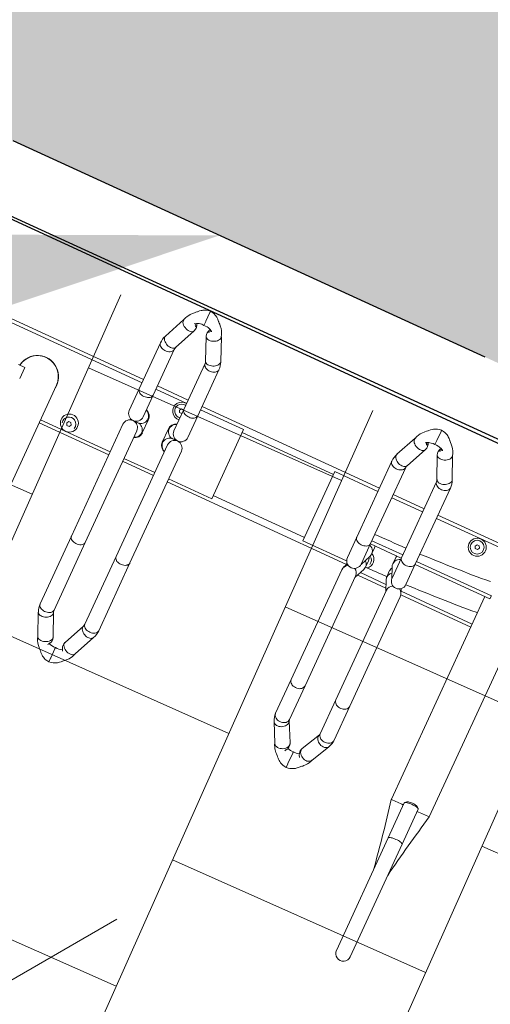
# Model space of a CAD drawing. Header units: metres. Extents: x 134157 to 138734, y 451157 to 455772.
# Tile 868 of 1056: x 136722.123 to 136722.803, y 454288.936 to 454290.359. Entities that reach past the tile are written whole.
import ezdxf
from ezdxf import colors
from ezdxf.entities.mleader import LeaderData, LeaderLine
from ezdxf.math import Vec2, Vec3

# ---------------------------------------------------------------- set-up
doc = ezdxf.new("R2010")
doc.units = ezdxf.units.M
doc.linetypes.add('HIDDEN__G5', pattern=[1.125, 0.75, -0.375])
doc.layers.add('-DR-alg-hulplijnen', color=210, linetype='Continuous', plot=False)
doc.layers.add('-DR-alg-hulplijnen aandachtspunten', color=210, linetype='Continuous', plot=False)
doc.layers.add('-DR-alg-hulplijnen kantverharding asflast nieuwe fietsstraat', color=7, linetype='Continuous', true_color=0xff9429, plot=False)
doc.layers.add('-DR-bs-inr-lichtmast', color=253, linetype='Continuous', lineweight=13)
doc.layers.add('-DR-nw-vh-arc-tegels 300x300x45', color=253, linetype='Continuous', lineweight=9)
doc.layers.add('-DR-nw-gr-arc-beplanting grote vakken', color=7, linetype='Continuous', true_color=0xabceb2)
doc.layers.add('-DR-nw-gr-arc-gras', color=7, linetype='Continuous', true_color=0xb5d5a4)
for name, color, linetype in [('-DR-nw-inr-fietsparkeren Tulip Traverse', 2, 'Continuous'), ('-DR-nw-txt bovengrondse infra', 2, 'Continuous'), ('-DR-nw-vh-band 10x20 ob', 2, 'HIDDEN__G5'), ('-DR-nw-vh-kantverharding', 3, 'Continuous'), ('VELOPA-FIG15', 1, 'Continuous'), ('VELOPA-FIG25', 1, 'Continuous')]:
    doc.layers.add(name, color=color, linetype=linetype)
doc.layers.add('-DR-nw-vh-arc-asfalt fietsstraat rood', color=7, linetype='Continuous', lineweight=9, true_color=0xdfbfc7)
doc.styles.add('18_200', font='romans', dxfattribs={"width": 0.8, "height": 0.36})
doc.styles.add('CE', font='txt', dxfattribs={"height": 1.8})
doc.styles.add('Drong', font='txt', dxfattribs={"height": 1.8})
pattern_1 = [(115.335625, (136419.71802, 453326.2367), (-0.223681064, -0.105903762), [0.06, -0.187485]), (205.335625, (136419.71802, 453326.2367), (0.105903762, -0.223681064), [0.06, -0.187485])]

# ---------------------------------------------------------------- blocks, each defined once
blk = doc.blocks.new('Tulip Traverse voetplaat eenzijdig')
at = {"layer": '-DR-alg-hulplijnen', "ltscale": 30}
blk.add_lwpolyline([(3000, -1735), (3000, 190), (0, 190), (0, -1735)], close=True, dxfattribs=at)
at = {"layer": 'VELOPA-FIG15', "color": 252, "linetype": 'Continuous', "lineweight": 9}
for p, q in [((822.5, 50), (677.5, 50)), ((822.5, -50), (677.5, -50))]:
    blk.add_line(p, q, dxfattribs=at)
at = {"layer": 'VELOPA-FIG15', "color": 252, "linetype": 'Continuous', "lineweight": 9, "flags": 128}
for points in [[(538.7, 121.5), (538.4, 120.9), (537.6, 119.9), (536.5, 119.2), (535.2, 118.6), (533.6, 118.3), (531.9, 118.2), (530.1, 118.4), (528.2, 118.8), (526.3, 119.4), (524.5, 120.2), (522.9, 121.3), (521.4, 122.4), (520.2, 123.7), (519.2, 125.1), (518.6, 126.4), (518.2, 127.8), (518.2, 129.1), (518.6, 130.3)], [(586.3, 121.5), (586.6, 120.9), (587.4, 119.9), (588.5, 119.2), (589.8, 118.6), (591.4, 118.3), (593.1, 118.2), (594.9, 118.4), (596.8, 118.8), (598.7, 119.4), (600.5, 120.2), (602.1, 121.3), (603.6, 122.4), (604.8, 123.7), (605.8, 125.1), (606.4, 126.4), (606.8, 127.8), (606.8, 129.1), (606.4, 130.3)], [(538, 118.1), (537.8, 116.8), (537.3, 115.5), (536.4, 114.4), (535.3, 113.3), (533.9, 112.4), (532.2, 111.7), (530.4, 111.2), (528.5, 110.9), (526.5, 110.9), (524.6, 111), (522.7, 111.4), (520.9, 112.1), (519.4, 112.9), (518.1, 113.8), (517.1, 115), (516.4, 116.2), (516, 117.4), (516, 118.1)], [(587, 118.1), (587.2, 116.8), (587.7, 115.5), (588.6, 114.4), (589.7, 113.3), (591.1, 112.4), (592.8, 111.7), (594.6, 111.2), (596.5, 110.9), (598.5, 110.9), (600.4, 111), (602.3, 111.4), (604.1, 112.1), (605.6, 112.9), (606.9, 113.8), (607.9, 115), (608.6, 116.2), (609, 117.4), (609, 118.1)], [(913.7, 106), (913.4, 105.5), (912.6, 104.5), (911.5, 103.7), (910.2, 103.1), (908.6, 102.8), (906.9, 102.7), (905.1, 102.8), (903.2, 103.2), (901.3, 103.8), (899.5, 104.7), (897.9, 105.7), (896.4, 106.9), (895.2, 108.2), (894.2, 109.6), (893.6, 111), (893.2, 112.4), (893.2, 113.7), (893.6, 114.9), (893.6, 115)], [(961.3, 106), (961.6, 105.5), (962.4, 104.5), (963.5, 103.7), (964.8, 103.1), (966.4, 102.8), (968.1, 102.7), (969.9, 102.8), (971.8, 103.2), (973.7, 103.8), (975.5, 104.7), (977.1, 105.7), (978.6, 106.9), (979.8, 108.2), (980.8, 109.6), (981.4, 111), (981.8, 112.4), (981.8, 113.7), (981.4, 114.9), (981.4, 115)], [(913, 102.9), (912.8, 101.6), (912.3, 100.3), (911.4, 99.1), (910.3, 98), (908.9, 97.1), (907.2, 96.4), (905.4, 95.8), (903.5, 95.5), (901.5, 95.5), (899.6, 95.7), (897.7, 96.1), (895.9, 96.7), (894.4, 97.5), (893.1, 98.5), (892.1, 99.7), (891.4, 100.9), (891, 102.2), (891, 102.9)], [(962, 102.9), (962.2, 101.6), (962.7, 100.3), (963.6, 99.1), (964.7, 98), (966.1, 97.1), (967.8, 96.4), (969.6, 95.8), (971.5, 95.5), (973.5, 95.5), (975.4, 95.7), (977.3, 96.1), (979.1, 96.7), (980.6, 97.5), (981.9, 98.5), (982.9, 99.7), (983.6, 100.9), (984, 102.2), (984, 102.9)], [(538, 45.1), (537.8, 43.9), (537.3, 42.6), (536.4, 41.4), (535.3, 40.4), (533.9, 39.5), (532.2, 38.8), (530.4, 38.3), (528.5, 38), (526.5, 37.9), (524.6, 38.1), (522.7, 38.5), (520.9, 39.1), (519.4, 39.9), (518.1, 40.9), (517.1, 42), (516.4, 43.2), (516, 44.5), (516, 45.1)], [(587, 45.1), (587.2, 43.9), (587.7, 42.6), (588.6, 41.4), (589.7, 40.4), (591.1, 39.5), (592.8, 38.8), (594.6, 38.3), (596.5, 38), (598.5, 37.9), (600.4, 38.1), (602.3, 38.5), (604.1, 39.1), (605.6, 39.9), (606.9, 40.9), (607.9, 42), (608.6, 43.2), (609, 44.5), (609, 45.1)], [(913, -18.1), (912.8, -19.4), (912.3, -20.7), (911.4, -21.9), (910.3, -23), (908.9, -23.9), (907.2, -24.6), (905.4, -25.2), (903.5, -25.5), (901.5, -25.5), (899.6, -25.3), (897.7, -24.9), (895.9, -24.3), (894.4, -23.5), (893.1, -22.5), (892.1, -21.3), (891.4, -20.1), (891, -18.8), (891, -18.1)], [(962, -18.1), (962.2, -19.4), (962.7, -20.7), (963.6, -21.9), (964.7, -23), (966.1, -23.9), (967.8, -24.6), (969.6, -25.2), (971.5, -25.5), (973.5, -25.5), (975.4, -25.3), (977.3, -24.9), (979.1, -24.3), (980.6, -23.5), (981.9, -22.5), (982.9, -21.3), (983.6, -20.1), (984, -18.8), (984, -18.1)], [(538, -189), (537.8, -190.3), (537.3, -191.6), (536.4, -192.7), (535.3, -193.8), (533.9, -194.7), (532.2, -195.4), (530.4, -196), (528.5, -196.3), (526.5, -196.3), (524.6, -196.1), (522.7, -195.7), (520.9, -195.1), (519.4, -194.3), (518.1, -193.3), (517.1, -192.2), (516.4, -190.9), (516, -189.6), (516, -189)], [(587, -189), (587.2, -190.3), (587.7, -191.6), (588.6, -192.7), (589.7, -193.8), (591.1, -194.7), (592.8, -195.4), (594.6, -196), (596.5, -196.3), (598.5, -196.3), (600.4, -196.1), (602.3, -195.7), (604.1, -195.1), (605.6, -194.3), (606.9, -193.3), (607.9, -192.2), (608.6, -190.9), (609, -189.6), (609, -189)], [(913, -244.2), (912.8, -245.7), (912.3, -247.1), (911.4, -248.5), (910.3, -249.7), (908.9, -250.7), (907.2, -251.6), (905.4, -252.1), (903.5, -252.5), (901.5, -252.5), (899.6, -252.3), (897.7, -251.9), (895.9, -251.2), (894.4, -250.2), (893.1, -249.1), (892.1, -247.8), (891.4, -246.4), (891, -244.9), (891, -244.2)], [(962, -244.2), (962.2, -245.7), (962.7, -247.1), (963.6, -248.5), (964.7, -249.7), (966.1, -250.7), (967.8, -251.6), (969.6, -252.1), (971.5, -252.5), (973.5, -252.5), (975.4, -252.3), (977.3, -251.9), (979.1, -251.2), (980.6, -250.2), (981.9, -249.1), (982.9, -247.8), (983.6, -246.4), (984, -244.9), (984, -244.2)], [(538, -296.7), (537.8, -298.1), (537.3, -299.3), (536.4, -300.5), (535.3, -301.6), (533.9, -302.5), (532.2, -303.2), (530.4, -303.7), (528.5, -304), (526.5, -304.1), (524.6, -303.9), (522.7, -303.5), (520.9, -302.9), (519.4, -302.1), (518.1, -301.1), (517.1, -299.9), (516.4, -298.7), (516, -297.4), (516, -296.7)], [(587, -296.7), (587.2, -298.1), (587.7, -299.3), (588.6, -300.5), (589.7, -301.6), (591.1, -302.5), (592.8, -303.2), (594.6, -303.7), (596.5, -304), (598.5, -304.1), (600.4, -303.9), (602.3, -303.5), (604.1, -302.9), (605.6, -302.1), (606.9, -301.1), (607.9, -299.9), (608.6, -298.7), (609, -297.4), (609, -296.7)], [(913, -298.2), (912.8, -299.7), (912.3, -301.2), (911.4, -302.5), (910.3, -303.7), (908.9, -304.8), (907.2, -305.6), (905.4, -306.2), (903.5, -306.5), (901.5, -306.6), (899.6, -306.4), (897.7, -305.9), (895.9, -305.2), (894.4, -304.3), (893.1, -303.1), (892.1, -301.8), (891.4, -300.4), (891, -299), (891, -298.2)], [(962, -298.2), (962.2, -299.7), (962.7, -301.2), (963.6, -302.5), (964.7, -303.7), (966.1, -304.8), (967.8, -305.6), (969.6, -306.2), (971.5, -306.5), (973.5, -306.6), (975.4, -306.4), (977.3, -305.9), (979.1, -305.2), (980.6, -304.3), (981.9, -303.1), (982.9, -301.8), (983.6, -300.4), (984, -299), (984, -298.2)], [(539.1, -301.9), (538.9, -303.2), (538.4, -304.6), (537.6, -306), (536.5, -307.3), (535.2, -308.6), (533.6, -309.7), (531.9, -310.6), (530.1, -311.4), (528.2, -311.9), (526.3, -312.1), (524.5, -312.2), (522.9, -312), (521.4, -311.5), (520.2, -310.8), (519.2, -309.9), (518.6, -308.9)], [(538.7, -300), (538.9, -300.6), (539.1, -301.9)], [(586.3, -300), (586.1, -300.6), (585.9, -301.9)], [(585.9, -301.9), (586.1, -303.2), (586.6, -304.6), (587.4, -306), (588.5, -307.3), (589.8, -308.6), (591.4, -309.7), (593.1, -310.6), (594.9, -311.4), (596.8, -311.9), (598.7, -312.1), (600.5, -312.2), (602.1, -312), (603.6, -311.5), (604.8, -310.8), (605.8, -309.9), (606.4, -308.9)], [(914.1, -302.7), (913.9, -304.2), (913.4, -305.8), (912.6, -307.3), (911.5, -308.7), (910.2, -310.1), (908.6, -311.2), (906.9, -312.2), (905.1, -312.9), (903.2, -313.4), (901.3, -313.6), (899.5, -313.5), (897.9, -313.1), (896.4, -312.5), (895.2, -311.6), (894.2, -310.6), (893.8, -309.9)], [(913.5, -300), (913.9, -301.2), (914.1, -302.7)], [(961.5, -300), (961.1, -301.2), (960.9, -302.7)], [(960.9, -302.7), (961.1, -304.2), (961.6, -305.8), (962.4, -307.3), (963.5, -308.7), (964.8, -310.1), (966.4, -311.2), (968.1, -312.2), (969.9, -312.9), (971.8, -313.4), (973.7, -313.6), (975.5, -313.5), (977.1, -313.1), (978.6, -312.5), (979.8, -311.6), (980.8, -310.6), (981.2, -309.9)], [(1125, -390.9), (1123, -391), (1121.1, -391.1), (1119.4, -391.3), (1117.8, -391.6), (1116.4, -391.9), (1115.3, -392.3), (1114.5, -392.8), (1114.1, -393.2), (1114, -393.6)], [(1136, -393.6), (1135.9, -393.2), (1135.5, -392.8), (1134.7, -392.3), (1133.6, -391.9), (1132.2, -391.6), (1130.6, -391.3), (1128.9, -391.1), (1127, -391), (1125, -390.9)]]:
    blk.add_lwpolyline(points, dxfattribs=at)
at = {"layer": 'VELOPA-FIG25', "color": 252, "linetype": 'Continuous', "lineweight": 9}
for p, q in [((562.5, 188.4), (562.5, 190)), ((562.5, 188), (562.5, 188.4)), ((562.5, 174), (562.5, 188)), ((562.5, 174), (562.5, 173.7)), ((562.5, 173.7), (562.5, 167.5)), ((937.5, 172), (937.5, 173.7)), ((937.5, 171.6), (937.5, 172)), ((937.5, 157.2), (937.5, 171.6)), ((532.8, 163), (518.6, 130.3)), ((606.4, 130.3), (592.2, 163)), ((937.5, 157.2), (937.5, 156.9)), ((937.5, 156.9), (937.5, 150.7)), ((538.7, 121.5), (553.1, 154.4)), ((571.9, 154.4), (586.3, 121.5)), ((907.9, 147), (893.6, 115)), ((981.4, 115), (967.1, 147)), ((913.7, 106), (928, 138.2)), ((947, 138.2), (961.3, 106)), ((516, 118.1), (516, 45.1)), ((538, 45.1), (538, 118.1)), ((587, 118.1), (587, 45.1)), ((609, 45.1), (609, 118.1)), ((891, 102.9), (891, -18.1)), ((913, -18.1), (913, 102.9)), ((962, 102.9), (962, -18.1)), ((984, -18.1), (984, 102.9)), ((516, 60), (234, 60)), ((587, 60), (538, 60)), ((891, 60), (609, 60)), ((962, 60), (913, 60)), ((1266, 60), (984, 60)), ((516, 54.7), (234, 54.7)), ((516, 45.1), (516, 10.8)), ((587, 54.7), (538, 54.7)), ((538, 10.8), (538, 45.1)), ((581.5, 41.5), (583.3, 44.5)), ((583.3, 44.5), (586.7, 44.5)), ((586.7, 44.5), (587, 44)), ((587, 45.1), (587, 10.8)), ((677.5, 54.7), (609, 54.7)), ((609, 10.8), (609, 45.1)), ((677.5, -55.3), (677.5, 54.7)), ((891, 54.7), (822.5, 54.7)), ((822.5, 54.7), (822.5, -55.3)), ((962, 54.7), (913, 54.7)), ((1266, 54.7), (984, 54.7)), ((1051.5, 41.5), (1053.3, 44.5)), ((1053.3, 44.5), (1056.7, 44.5)), ((1056.7, 44.5), (1058.5, 41.5)), ((583.3, 38.5), (581.5, 41.5)), ((586.7, 38.5), (583.3, 38.5)), ((587, 39), (586.7, 38.5)), ((1053.3, 38.5), (1051.5, 41.5)), ((1056.7, 38.5), (1053.3, 38.5)), ((1058.5, 41.5), (1056.7, 38.5)), ((343, 4.2), (353, 4.2)), ((353, -13.7), (353, 4.2)), ((522.7, 0.6), (522.7, -1.1)), ((546.6, -10.8), (546.6, 10.2)), ((578.4, 10.2), (578.4, -10.8)), ((602.3, -1.1), (602.3, 0.6)), ((405.2, -341.2), (405.2, -0.1)), ((516, -11.3), (516, -189)), ((527, -0.3), (534.5, -0.3)), ((534.7, -0.3), (534.5, -0.3)), ((538, -189), (538, -11.3)), ((587, -11.3), (587, -189)), ((590.5, -0.3), (590.3, -0.3)), ((590.5, -0.3), (598, -0.3)), ((609, -189), (609, -11.3)), ((913, -13.7), (962, -13.7)), ((984, -13.7), (1103, -13.7)), ((1103, -13.7), (1103, -18.6)), ((1155.1, -341.2), (1155.1, -0.1)), ((891, -18.1), (891, -50.6)), ((913, -50.6), (913, -18.1)), ((913, -18.6), (962, -18.6)), ((920.7, -31.3), (920.7, -21.2)), ((954.3, -21.2), (954.3, -31.3)), ((962, -18.1), (962, -50.6)), ((984, -50.6), (984, -18.1)), ((984, -18.6), (1103, -18.6)), ((1094.9, -18.6), (1094.9, -341.1)), ((441.5, -43.5), (443.3, -40.5)), ((443.3, -40.5), (446.7, -40.5)), ((446.7, -40.5), (448.5, -43.5)), ((913, -51.2), (919.8, -35.5)), ((920.7, -52.2), (920.7, -42.1)), ((954.3, -42.1), (954.3, -52.2)), ((955.2, -35.5), (962, -51.2)), ((405.2, -55.3), (516, -55.3)), ((443.3, -46.5), (441.5, -43.5)), ((446.7, -46.5), (443.3, -46.5)), ((448.5, -43.5), (446.7, -46.5)), ((538, -55.3), (587, -55.3)), ((609, -55.3), (677.5, -55.3)), ((822.5, -55.3), (892, -55.3)), ((913, -72.1), (919.8, -56.4)), ((955.2, -56.4), (962, -72.1)), ((1094.9, -44.5), (1093, -44.5)), ((516, -60), (405.2, -60)), ((587, -60), (538, -60)), ((894, -60), (609, -60)), ((891, -69.9), (891, -244.2)), ((894.8, -58.9), (891.9, -65.6)), ((913, -244.2), (913, -69.9)), ((959.9, -67.3), (915.1, -67.3)), ((957.8, -62.4), (917.2, -62.4)), ((962, -69.9), (962, -244.2)), ((983.1, -65.6), (980.2, -58.9)), ((1094.9, -62.4), (981.7, -62.4)), ((1094.9, -67.3), (983.7, -67.3)), ((984, -244.2), (984, -69.9)), ((516, -189), (516, -296.7)), ((538, -296.7), (538, -189)), ((587, -189), (587, -296.7)), ((609, -296.7), (609, -189)), ((891, -244.2), (891, -298.2)), ((913, -298.2), (913, -244.2)), ((962, -244.2), (962, -298.2)), ((984, -298.2), (984, -244.2)), ((518.6, -308.9), (532.9, -341.3)), ((553.1, -332.4), (538.7, -300)), ((586.3, -300), (571.9, -332.4)), ((592.1, -341.3), (606.4, -308.9)), ((893.8, -309.9), (908.2, -338.2)), ((927.8, -328.3), (913.5, -300)), ((961.5, -300), (947.2, -328.3)), ((966.8, -338.2), (981.2, -309.9)), ((553.2, -332.7), (553.1, -332.4)), ((571.9, -332.4), (571.8, -332.7)), ((928.1, -329), (927.9, -328.4)), ((937.5, -339.9), (937.5, -337.9)), ((937.5, -339.9), (937.5, -340.3)), ((937.5, -356.6), (937.5, -340.3)), ((947.1, -328.4), (946.9, -329.1)), ((1114, -338.1), (1114, -393.6)), ((1116.8, -335.1), (1114.3, -337.4)), ((1135.7, -337.4), (1133.2, -335.1)), ((1136, -393.6), (1136, -338.1)), ((562.5, -346.7), (562.5, -345)), ((562.5, -346.7), (562.5, -347.1)), ((562.5, -361.4), (562.5, -347.1)), ((562.5, -361.7), (562.5, -361.4)), ((562.5, -367.9), (562.5, -361.7)), ((937.5, -357), (937.5, -356.6)), ((937.5, -363), (937.5, -357)), ((1114, -393.6), (1114, -572.7)), ((1136, -393.6), (1136, -572.7))]:
    blk.add_line(p, q, dxfattribs=at)
at = {"layer": 'VELOPA-FIG25', "color": 252, "linetype": 'Continuous', "lineweight": 9, "flags": 128}
for points in [[(562.5, 190), (559.1, 189.5), (556.3, 188.7), (553.8, 187.6), (552.1, 186.7), (551, 186.1), (550.5, 185.7), (549.7, 185.2), (548.1, 183.9), (546.5, 182.3), (545.9, 181.5), (545.2, 180.9), (543.9, 179.8), (542.5, 178.5), (540.2, 176.1), (538, 173.6), (536.6, 171.5), (535.1, 169), (533.7, 166), (532.6, 162.3)], [(592.4, 162.3), (591.3, 166), (589.9, 169), (588.4, 171.5), (587, 173.6), (584.1, 176.9), (582.5, 178.5), (581.1, 179.8), (580.4, 180.4), (579.8, 180.9), (579.1, 181.5), (578.5, 182.3), (576.9, 183.9), (575.3, 185.2), (574.2, 186), (573.5, 186.4), (572.4, 187), (570.8, 187.8), (568.7, 188.7), (565.9, 189.5), (562.5, 190)], [(937.5, 173.7), (934.2, 173.2), (931.6, 172.5), (929.7, 171.7), (927.6, 170.8), (926.1, 169.9), (924.7, 168.9), (922.8, 167.3), (921.1, 165.5), (920.4, 164.7), (919.7, 164.2), (918.2, 162.9), (916.5, 161.2), (913.2, 157.6), (911.8, 155.7), (910.3, 153.2), (908.8, 150.1), (907.6, 146.2)], [(967.4, 146.2), (966.2, 150.1), (964.7, 153.2), (963.2, 155.7), (961.8, 157.6), (958.5, 161.2), (956.8, 162.9), (955.3, 164.2), (954.6, 164.7), (953.9, 165.5), (952.2, 167.3), (950.3, 168.9), (948.9, 169.9), (947.4, 170.8), (945.3, 171.7), (943.4, 172.5), (940.8, 173.2), (937.5, 173.7)], [(532.7, 162.3), (532.6, 161.4), (532.8, 159.9), (533.3, 158.4), (534.3, 156.9), (535.6, 155.5), (537.2, 154.2), (539, 153.1), (541, 152.2), (543, 151.6), (545, 151.2), (547, 151.1), (548.8, 151.4), (550.4, 151.9), (551.7, 152.6), (552.7, 153.6), (553.1, 154.5)], [(551.7, 165.8), (552.2, 164.9), (552.7, 163.8), (553, 162.7), (553, 162), (552.9, 161.5), (552.6, 161.3), (552.1, 161.4), (551.5, 161.9), (551, 162.6), (550.8, 163.7), (550.7, 164.7), (550.7, 165.2)], [(562.5, 167.4), (565.1, 167.6), (567.4, 167.4), (569.3, 167.1), (570.8, 166.7), (573.1, 165.9), (575, 164.8), (575.7, 164.2), (576.1, 163.9), (576.2, 163.8), (576.2, 163.9)], [(592.3, 162.3), (592.5, 161.4), (592.3, 159.9), (591.7, 158.4), (590.7, 156.9), (589.4, 155.5), (587.8, 154.2), (586, 153.1), (584, 152.2), (582, 151.6), (580, 151.2), (578, 151.1), (576.2, 151.4), (574.6, 151.9), (573.3, 152.6), (572.3, 153.6), (571.9, 154.5)], [(572, 162.2), (572.1, 161.6), (572.3, 161.4), (572.8, 161.4), (573.4, 161.7), (574, 162.5), (574.2, 163.6), (574.3, 164.7), (574.3, 165.2)], [(907.7, 146.2), (907.6, 145.2), (907.8, 143.7), (908.3, 142.2), (909.3, 140.7), (910.6, 139.3), (912.2, 137.9), (914, 136.8), (916, 135.9), (918, 135.3), (920, 134.9), (922, 134.9), (923.8, 135.1), (925.4, 135.7), (926.7, 136.5), (927.7, 137.5), (928, 138.3)], [(923.5, 147), (923.5, 147), (923.6, 147.1), (924, 147.4), (924.7, 147.9), (925.6, 148.5), (926.8, 149.1), (928.2, 149.7), (929.8, 150.1), (931.8, 150.5), (934.4, 150.8), (937.5, 150.7)], [(927, 149.2), (927.2, 148.8), (927.7, 147.7), (928, 146.6), (928, 145.8), (927.9, 145.3), (927.6, 145.1), (927.1, 145.2), (926.5, 145.6), (926, 146.3), (925.8, 147.3), (925.7, 148.4), (925.7, 148.5)], [(937.5, 150.7), (940.1, 150.8), (942.4, 150.6), (944.3, 150.4), (945.8, 150), (948.1, 149.2), (950, 148.1), (950.7, 147.6), (951.1, 147.3), (951.3, 147.2), (951.3, 147.2)], [(947, 146), (947.1, 145.4), (947.3, 145.1), (947.8, 145.1), (948.4, 145.4), (949, 146.2), (949.2, 147.3), (949.3, 148.4), (949.3, 148.5)], [(967.3, 146.2), (967.5, 145.2), (967.3, 143.7), (966.7, 142.2), (965.7, 140.7), (964.4, 139.3), (962.8, 137.9), (961, 136.8), (959, 135.9), (957, 135.3), (955, 134.9), (953, 134.9), (951.2, 135.1), (949.6, 135.7), (948.3, 136.5), (947.3, 137.5), (947, 138.3)], [(920.6, -21.2), (920.7, -21.1), (920.2, -18.6)], [(954.4, -21.2), (954.3, -21.1), (954.8, -18.6)], [(919.1, -37), (920.1, -38.6), (920.6, -42.1)], [(955.9, -37), (954.9, -38.6), (954.4, -42.1)], [(894.1, -60.4), (893.9, -59.5), (893.7, -57.8)], [(532.9, -341.1), (533.7, -344), (535.1, -347), (536.6, -349.5), (537.9, -351.4), (540.9, -354.8), (542.5, -356.4), (544, -357.7), (544.6, -358.3), (545.2, -358.8), (545.8, -359.4), (546.5, -360.2), (548.1, -361.8), (549.7, -363.1), (550.8, -363.9), (551.5, -364.3), (552.6, -364.9), (554.2, -365.7), (556.3, -366.6), (559.1, -367.4), (562.5, -367.9)], [(533, -341.3), (533.3, -342), (534.3, -343.1), (535.6, -343.9), (537.2, -344.4), (539, -344.6), (541, -344.6), (543, -344.2), (545, -343.6), (547, -342.7), (548.8, -341.5), (550.4, -340.2), (551.7, -338.8), (552.7, -337.3), (553.3, -335.8), (553.5, -334.3)], [(553.5, -334.3), (553.3, -332.9), (553, -332.4)], [(562.5, -367.9), (565.9, -367.4), (568.7, -366.6), (571.2, -365.5), (572.9, -364.7), (574, -364), (574.5, -363.6), (575.3, -363.1), (576.9, -361.8), (578.5, -360.2), (579.2, -359.4), (579.8, -358.8), (580.4, -358.3), (581, -357.7), (582.5, -356.4), (584.1, -354.8), (587.1, -351.4), (588.5, -349.5), (589.9, -347), (591.3, -344), (592.1, -341.1)], [(571.7, -333.1), (571.2, -335), (571, -337.3), (571.3, -339.4), (571.8, -341.1), (572.9, -343.5), (573.4, -344.3), (573.8, -344.9), (574, -345.3), (574, -345.3)], [(571.6, -334.3), (571.8, -332.9), (572, -332.4)], [(592, -341.3), (591.7, -342), (590.7, -343.1), (589.4, -343.9), (587.8, -344.4), (586, -344.6), (584, -344.6), (582, -344.2), (580, -343.6), (578, -342.7), (576.2, -341.5), (574.6, -340.2), (573.3, -338.8), (572.3, -337.3), (571.8, -335.8), (571.6, -334.3)], [(908.1, -338), (908.8, -340.4), (910.2, -343.1), (911.5, -345.1), (912.6, -346.5), (913.6, -347.8), (915, -349.4), (916.7, -351), (918.5, -352.6), (920, -354.2), (921.3, -355.6), (922.5, -356.8), (923.4, -357.5), (924.3, -358.2), (925.6, -359.1), (927.5, -360.2), (929.4, -361), (931.6, -361.8), (934.4, -362.5), (937.5, -363)], [(908.2, -338.2), (908.3, -338.5), (909.3, -339.8), (910.6, -340.8), (912.2, -341.5), (914, -341.9), (916, -341.9), (918, -341.6), (920, -341), (922, -340.2), (923.8, -339), (925.4, -337.6), (926.7, -336.1), (927.7, -334.4), (928.3, -332.7), (928.5, -331.1)], [(926.9, -339.6), (926.6, -340.1), (926, -341.1), (925.8, -341.8), (925.7, -342), (925.7, -341.8), (925.8, -341.3), (925.8, -340.6)], [(928.5, -331.1), (928.3, -329.5), (927.8, -328.3)], [(937.5, -363), (940.4, -362.6), (943, -361.9), (945.1, -361.2), (946.9, -360.4), (948.8, -359.4), (950.2, -358.6), (951.2, -357.9), (953.6, -355.8), (955.4, -353.8), (956.2, -352.9), (957.2, -352), (958.4, -351), (959.7, -349.7), (961.4, -347.8), (963.5, -345.1), (965, -342.8), (966.3, -340.1), (967, -338)], [(946.6, -331.1), (946.8, -329.5), (947.2, -328.3)], [(966.8, -338.2), (966.7, -338.5), (965.7, -339.8), (964.4, -340.8), (962.8, -341.5), (961, -341.9), (959, -341.9), (957, -341.6), (955, -341), (953, -340.2), (951.2, -339), (949.6, -337.6), (948.3, -336.1), (947.3, -334.4), (946.8, -332.7), (946.6, -331.1)], [(1125, -335.4), (1123, -335.4), (1121.1, -335.6), (1119.4, -335.8), (1117.8, -336.1), (1116.4, -336.4), (1115.3, -336.8), (1114.5, -337.2), (1114.1, -337.7), (1114, -338.1)], [(1116.8, -335.1), (1116.9, -335), (1117.6, -334.6), (1118.7, -334.3), (1120, -334), (1121.5, -333.8), (1123.2, -333.6), (1125, -333.6)], [(1125, -333.6), (1126.8, -333.6), (1128.5, -333.8), (1130, -334), (1131.3, -334.3), (1132.4, -334.6), (1133.1, -335), (1133.2, -335.1)], [(1136, -338.1), (1135.9, -337.7), (1135.5, -337.2), (1134.7, -336.8), (1133.6, -336.4), (1132.2, -336.1), (1130.6, -335.8), (1128.9, -335.6), (1127, -335.4), (1125, -335.4)], [(552.3, -342.7), (552.2, -342.9), (551.6, -343.9), (551, -345.1), (550.8, -345.9), (550.7, -346.2), (550.7, -346.2)]]:
    blk.add_lwpolyline(points, dxfattribs=at)
at = {"layer": 'VELOPA-FIG25', "color": 252, "linetype": 'Continuous', "lineweight": 9}
for centre, radius in [((1055, 41.5), 13), ((1055, 41.5), 10), ((445, -42), 13)]:
    blk.add_circle(centre, radius, dxfattribs=at)
for centre, radius, start, end in [((560, 149.1), 18.5, 82.1098, 127.3763), ((541.7, 159), 12.3, 338.4965, 33.8595), ((581.6, 158.8), 10.6, 147.1944, 204.338), ((579.5, 161.4), 7.59, 145.2636, 174.2273), ((916.8, 142.9), 12.2, 337.8613, 31.5545), ((956.5, 142.7), 10.6, 146.3888, 204.8402), ((953.7, 145.5), 6.81, 146.8801, 175.2455), ((546.4, 118), 30.4, 156.2888, 179.9028), ((578.5, 118), 30.5, 0.1365, 23.6714), ((546.4, 118), 8.35, 155.776, 179.712), ((578.5, 118), 8.54, 0.5484, 23.9635), ((920.6, 102.9), 29.6, 155.7871, 179.8918), ((954.3, 102.8), 29.7, 0.1503, 24.1702), ((920.6, 102.9), 7.55, 155.1689, 179.649), ((954.3, 102.8), 7.74, 0.6599, 24.5221), ((585, 41.5), 13, 81.1456, 278.8544), ((585, 41.5), 10, 78.4571, 281.5429), ((375, -0.3), 30.5, 351.3116, 171.5322), ((375, 0), 30.1, 359.7685, 171.8778), ((534.6, 10.7), 11, 269.9038, 72.1385), ((534.7, 10.2), 12, 0, 73.7845), ((590.4, 10.2), 12, 106.2055, 180), ((590.4, 10.7), 11, 107.8615, 270.0962), ((527, 10.8), 11, 180, 0), ((598, 10.8), 11, 180, 0), ((901.8, 2374.2), 2377.6, 271.9815, 274.6127), ((527, -11.3), 11, 0, 180), ((534.7, -11.2), 11, 287.5241, 90.0274), ((534.7, -10.8), 12, 286.2155, 0), ((590.4, -10.8), 12, 180, 253.7945), ((590.3, -11.2), 11, 89.9726, 252.4759), ((598, -11.3), 11, 0, 180), ((893.9, 2582.8), 2586.4, 270.4234, 271.5091), ((909.9, -31.2), 10.8, 336.647, 73.2243), ((965.1, -31.2), 10.8, 106.7757, 203.353), ((445, -43.5), 10, 60, 195.466), ((445, -43.5), 10, 344.534, 60), ((915, -43.5), 10, 344.534, 60), ((915, -42), 13, 308.5211, 64.2094), ((902, -50.6), 11, 180, 0), ((910, -52.2), 10.6, 336.4236, 53.9238), ((893.9, 2532.4), 2584.7, 270.5924, 271.3342), ((965, -52.2), 10.6, 126.0762, 203.5764), ((973, -50.6), 11, 180, 0), ((901.8, 2325.5), 2377.7, 271.9815, 274.6127), ((901.8, -69.9), 10.8, 117.2725, 179.8318), ((902.2, -69.9), 10.8, 0.2797, 62.616), ((972.8, -69.9), 10.8, 117.393, 179.7118), ((973.2, -69.9), 10.8, 0.1665, 62.7287), ((546, -296.7), 29.9, 180.1465, 204.0079), ((546, -296.7), 8, 180.6237, 204.3373), ((579.2, -296.7), 7.81, 335.3701, 359.669), ((579.2, -296.7), 29.8, 335.9495, 359.8966), ((916.8, -298.1), 25.8, 180.2359, 207.0873), ((917, -298.1), 3.97, 181.9958, 208.1245), ((958.1, -298.1), 3.91, 331.6796, 358.2002), ((958.3, -298.1), 25.7, 332.8593, 359.818), ((543.8, -337), 10.2, 326.0065, 22.3686), ((919.3, -333.5), 9.75, 321.0807, 23.266), ((934.6, -315.5), 22.6, 253.7086, 277.3994), ((940.4, -314.6), 23.4, 262.9441, 285.5692), ((958.2, -333.6), 12.2, 160.5616, 222.1983), ((-1558.8, -892.8), 2710.3, 9.5498, 11.7414), ((1109.7, 230.5), 571.9, 268.5109, 270.4289), ((3862.5, -902.9), 2765, 168.2804, 170.4286), ((1141, 146.7), 488.2, 269.4088, 271.6564), ((559.8, -326.1), 19.1, 245.4192, 277.9826), ((564.9, -324.6), 20.6, 263.2008, 292.8484), ((1125, -572.7), 11, 179.0854, 0.9146)]:
    blk.add_arc(centre, radius, start, end, dxfattribs=at)
blk = doc.blocks.new('LICHTMAST')
at = {"ltscale": 0.1}
for p, q in [((0, 0.12656), (0, 0.25313)), ((-0.10961, 0.06328), (-0.21921, 0.12656)), ((0.10961, 0.06328), (0.21921, 0.12656)), ((-0.10961, -0.06328), (-0.21921, -0.12656)), ((0.10961, -0.06328), (0.21921, -0.12656)), ((0, -0.12656), (0, -0.25313))]:
    blk.add_line(p, q, dxfattribs=at)
blk.add_circle((0, 0), 0.12656, dxfattribs=at)
at = {"style": '18_200', "width": 0.8}
blk.add_attdef('HOOGTE', (0.24669, 0.24236), '', height=0.25, dxfattribs=at)

msp = doc.modelspace()

# ---------------------------------------------------------------- hatches: boundary and pattern name
at = {"layer": '-DR-nw-gr-arc-beplanting grote vakken'}
h = msp.add_hatch(color=256, dxfattribs=at)
h.dxf.hatch_style = 1
h.paths.add_polyline_path([(136723.332, 454305.7854), (136720.7108, 454299.9138), (136717.3433, 454292.3704), (136716.5484, 454290.5897), (136718.1664, 454289.8468), (136718.9805, 454291.6199), (136725.5709, 454288.5988), (136727.6809, 454287.6316), (136726.889, 454285.9069), (136729.73, 454285.9067), (136734.61, 454300.6677)])
at = {"layer": '-DR-nw-gr-arc-gras', "transparency": 33554687}
h = msp.add_hatch(dxfattribs=at)
h.set_pattern_fill('AGR-BOLLEN', color=256, scale=0.1, pattern_type=2)
h.set_pattern_definition(pattern_1)
edge = h.paths.add_edge_path()
edge.add_arc((-7000776.8095, 3043164.5676), 7592527.9974, 340.05675056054, 340.05722562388)
edge.add_line((136455.7816, 453494.2543), (136455.1236, 453494.4934))
edge.add_arc((380495.2224, 364992.5484), 259592.3036, 160.066656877, 160.080445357)
edge.add_line((136433.8323, 453435.7615), (136433.8135, 453435.7683))
edge.add_line((136433.8135, 453435.7683), (136432.1795, 453431.2551))
edge.add_line((136432.1795, 453431.2551), (136432.1983, 453431.2483))
edge.add_line((136432.1983, 453431.2483), (136431.6776, 453429.8696))
edge.add_line((136431.6776, 453429.8696), (136432.3364, 453429.6312))
edge.add_line((136432.3364, 453429.6312), (136434.3093, 453435.0766))
h = msp.add_hatch(dxfattribs=at)
h.set_pattern_fill('AGR-BOLLEN', color=256, scale=0.1, pattern_type=2)
h.set_pattern_definition(pattern_1)
edge = h.paths.add_edge_path()
edge.add_line((136644.2753, 454017.4218), (136643.9351, 454016.4815))
edge.add_line((136643.9351, 454016.4815), (136643.8839, 454016.3403))
edge.add_line((136643.8839, 454016.3403), (136644.5422, 454016.1017))
edge.add_arc((1711333.9831, -116117.4265), 1674723.5818, 160.0956720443, 160.0966573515, ccw=False)
edge.add_line((136654.3469, 454043.1813), (136653.6889, 454043.4199))
edge.add_line((136653.6889, 454043.4199), (136653.6378, 454043.279))
edge.add_line((136653.6378, 454043.279), (136653.2975, 454042.3387))
edge.add_line((136653.2975, 454042.3387), (136644.2753, 454017.4218))
at = {"layer": '-DR-nw-vh-arc-asfalt fietsstraat rood', "transparency": 33554687}
h = msp.add_hatch(color=256, dxfattribs=at)
h.dxf.hatch_style = 1
edge = h.paths.add_edge_path()
edge.add_line((136621.1192, 453955.2347), (136699.2196, 454170.9218))
edge.add_arc((132463.7409, 455704.591), 4504.6, 340.0946501, 342.4755034)
edge.add_line((136759.2747, 454348.195), (136783.3161, 454424.3311))
edge.add_line((136783.3161, 454424.3311), (136779.3111, 454425.5958))
edge.add_line((136779.3111, 454425.5958), (136755.2697, 454349.4597))
edge.add_arc((132463.7409, 455704.591), 4500.4, 340.0946501, 342.4755034, ccw=False)
edge.add_line((136695.2705, 454172.3518), (136617.1701, 453956.6646))
edge.add_line((136617.1701, 453956.6646), (136621.1192, 453955.2347))
at = {"layer": '-DR-nw-vh-arc-tegels 300x300x45'}
h = msp.add_hatch(dxfattribs=at)
h.set_pattern_fill('AVH-TEGEL_200X200_HALFST', color=256, scale=2, angle=156, pattern_type=2)
h.set_pattern_definition([(156, (1.8467, -0.8534), (-0.44676551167, -0.0200144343), [0.4, -0.4]), (246, (1.8467, -0.8534), (0.36541818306, -0.16269465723), [])])
h.paths.add_polyline_path([(136726.7316, 454285.8039), (136727.3642, 454287.6261), (136719.1921, 454291.3711), (136718.3969, 454289.6309)])

# ---------------------------------------------------------------- linework, layer by layer
at = {"layer": '-DR-alg-hulplijnen kantverharding asflast nieuwe fietsstraat'}
for points in [[(136782.1872, 454454.7184), (136782.7811, 454444.4883, -0.091214), (136782.1102, 454439.1022), (136779.3722, 454430.4312, 0.080612), (136779.1407, 454428.8462), (136779.1651, 454427.3139, -0.080612), (136778.9337, 454425.7289), (136779.3111, 454425.5958), (136755.2697, 454349.4597, -0.010389), (136695.2705, 454172.3518), (136617.1701, 453956.6646), (136616.794, 453956.8008, -0.016644), (136615.5575, 453953.7113), (136612.5988, 453946.9774)], [(136782.1872, 454454.7184), (136782.7811, 454444.4883, -0.091214), (136782.1102, 454439.1022), (136779.3722, 454430.4312, 0.080612), (136779.1407, 454428.8462), (136779.1651, 454427.3139, -0.080612), (136778.9337, 454425.7289), (136779.3111, 454425.5958), (136755.2697, 454349.4597, -0.010389), (136695.2705, 454172.3518), (136617.1701, 453956.6646), (136616.794, 453956.8008, -0.016644), (136615.5575, 453953.7113), (136612.5988, 453946.9774)], [(136795.3186, 454446.8928, -0.11334), (136791.4409, 454440.3456), (136791.3771, 454440.2781, 0.112567), (136788.0051, 454434.5238), (136786.0473, 454428.3234, -0.080612), (136785.3265, 454426.8929), (136784.4184, 454425.6411, 0.080611), (136783.6976, 454424.2106), (136783.3161, 454424.3311), (136759.2747, 454348.195, -0.010389), (136699.2196, 454170.9218), (136621.1192, 453955.2347), (136621.4953, 453955.0985, 0.016644), (136620.467, 453951.9335), (136618.8898, 453946.4661, -0.016644)], [(136795.3186, 454446.8928, -0.11334), (136791.4409, 454440.3456), (136791.3771, 454440.2781, 0.112567), (136788.0051, 454434.5238), (136786.0473, 454428.3234, -0.080612), (136785.3265, 454426.8929), (136784.4184, 454425.6411, 0.080611), (136783.6976, 454424.2106), (136783.3161, 454424.3311), (136759.2747, 454348.195, -0.010389), (136699.2196, 454170.9218), (136621.1192, 453955.2347), (136621.4953, 453955.0985, 0.016644), (136620.467, 453951.9335), (136618.8898, 453946.4661, -0.016644)]]:
    msp.add_lwpolyline(points, format="xyb", dxfattribs=at)
at = {"layer": '-DR-nw-vh-band 10x20 ob', "flags": 128}
msp.add_lwpolyline([(136729.73, 454285.9067), (136732.2552, 454293.5261), (136734.61, 454300.6677), (136723.332, 454305.7854), (136716.5484, 454290.5897), (136718.1664, 454289.8468), (136718.9805, 454291.6199), (136727.6809, 454287.6316), (136726.889, 454285.9069)], dxfattribs=at)
at = {"layer": '-DR-nw-vh-kantverharding'}
for points in [[(136616.794, 453956.8008), (136617.1701, 453956.6646), (136695.2705, 454172.3518, 0.010389), (136755.2697, 454349.4597), (136779.3111, 454425.5958)], [(136783.8944, 454424.7311, 0.447201), (136784.2009, 454424.0517), (136785.5094, 454423.6385, -0.414203), (136785.7051, 454423.262), (136774.1273, 454386.5966, -0.414214), (136773.7509, 454386.4009), (136772.4159, 454386.8225, 0.414214), (136771.7885, 454386.4962), (136771.2164, 454384.6844, 0.414214), (136771.5427, 454384.0571), (136772.8777, 454383.6355, -0.414214), (136773.0734, 454383.2591), (136764.8079, 454357.0831, -0.414214), (136764.4314, 454356.8873), (136763.0964, 454357.3089, 0.414214), (136762.4691, 454356.9827), (136759.6562, 454348.0746, -0.010389), (136699.5957, 454170.7856), (136621.4953, 453955.0985, 0.016644), (136620.467, 453951.9335), (136618.8898, 453946.4661, -0.016644)], [(136621.4953, 453955.0985), (136621.1192, 453955.2347), (136699.2196, 454170.9218, 0.010389), (136759.2747, 454348.195), (136783.3161, 454424.3311)]]:
    msp.add_lwpolyline(points, format="xyb", dxfattribs=at)
msp.add_lwpolyline([(136729.7943, 454285.7867, 0.000875), (136734.7325, 454300.7219), (136723.2817, 454305.918), (136716.4167, 454290.5401), (136718.2155, 454289.7142), (136719.0297, 454291.4873), (136727.5482, 454287.5824), (136726.7316, 454285.8039), (136726.7684, 454285.787)], format="xyb", close=True, dxfattribs=at)

# ---------------------------------------------------------------- block references
at = {"layer": '-DR-bs-inr-lichtmast', "xscale": 2.5, "yscale": 2.5}
msp.add_blockref('LICHTMAST', (136721.7153, 454288.7429), dxfattribs=at)
at = {"layer": '-DR-nw-inr-fietsparkeren Tulip Traverse', "xscale": 0.001, "yscale": 0.001, "zscale": 0.001, "rotation": 335.2641229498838}
msp.add_blockref('Tulip Traverse voetplaat eenzijdig', (136721.8081, 454290.0003), dxfattribs=at)

# ---------------------------------------------------------------- texts
at = {"layer": '-DR-nw-txt bovengrondse infra', "insert": (136722.5467, 454288.1338), "char_height": 0.36, "attachment_point": 1, "rotation": 155.3717, "style": 'Drong'}
msp.add_mtext_dynamic_manual_height_columns('Fietsparkeren', width=2.133583, gutter_width=1.8, heights=[0], dxfattribs=at)

# ---------------------------------------------------------------- leaders
at = {"layer": '-DR-alg-hulplijnen aandachtspunten'}
ml = msp.add_multileader_mtext('Standard', dxfattribs=at)
ml.set_content('Groenvakken sluiten aan op inrit voertuigen. \\P- voorstel om bandenlangs langs rijweg 12x25 te maken en stellen in beton ', color=7, style='CE')
ml.set_leader_properties(color=256, linetype='ByLayer', lineweight=-1)
ml.build(insert=Vec2(0, 0))
ml.multileader.update_dxf_attribs({"text_left_attachment_type": 5, "text_right_attachment_type": 5, "dogleg_length": 70.9046, "arrow_head_size": 0.5, "scale": 0.2})
ctx = ml.context
ctx.base_point, ctx.scale, ctx.char_height, ctx.arrow_head_size, ctx.landing_gap_size, ctx.plane_origin, ctx.plane_x_axis, ctx.plane_y_axis = Vec3(136684.8506, 454250.206), 0.2, 0.8, 0.5, 0.04, Vec3(136721.7469, 454285.6359), Vec3(0.33651, 0.94168), Vec3(-0.94168, 0.33651)
ctx.left_attachment, ctx.right_attachment = 5, 5
notes = []
notes.append((ctx, [(1, (1, 1, 0), (136697.6646, 454286.0644), (-0.33651, -0.94168), 0.8587, [(0, [(136722.4116, 454290.047)], 0, [])])]))
ctx.mtext.insert, ctx.mtext.text_direction, ctx.mtext.rotation, ctx.mtext.flow_direction = Vec3(136682.6046, 454251.0511), Vec3(0.33651, 0.94168), 1.227588, 5
for ctx, leaders in notes:
    for number, flags, end, landing, length, lines in leaders:
        leader = LeaderData()
        leader.index, (leader.has_last_leader_line, leader.has_dogleg_vector, leader.attachment_direction) = number, flags
        leader.last_leader_point, leader.dogleg_vector, leader.dogleg_length = Vec3(end), Vec3(landing), length
        for number, points, colour, breaks in lines:
            line = LeaderLine()
            line.index, line.vertices, line.color, line.breaks = number, Vec3.list(points), colors.encode_raw_color(colour), breaks
            leader.lines.append(line)
        ctx.leaders.append(leader)

doc.saveas('drawing.dxf')
